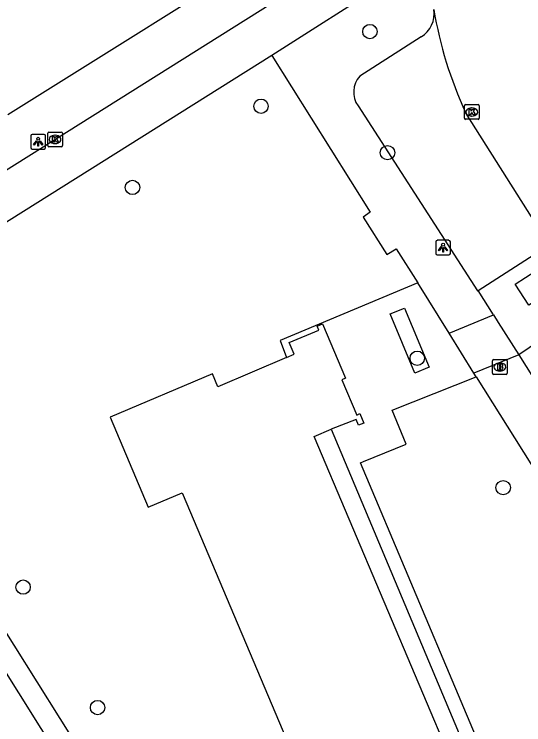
# Model space of a CAD drawing. Extents: x 160077 to 160945, y 386481 to 387498.
# Drawn here: x 160442.55 to 160477.21, y 386780.99 to 386829.32 of the extents above; entities that cross this region are included whole.
import ezdxf

# ---------------------------------------------------------------- set-up
doc = ezdxf.new("R2010")
doc.units = 0
for name, color, linetype in [('IMGEO_Boom', 7, 'Continuous'), ('IMGEO_Brandkraan', 7, 'Continuous'), ('IMGEO_Fietspad_gesloten', 7, 'Continuous'), ('IMGEO_Fietspad_open', 7, 'Continuous'), ('IMGEO_Kolk', 7, 'Continuous'), ('IMGEO_Lichtpunt', 7, 'Continuous'), ('IMGEO_Pand', 7, 'Continuous'), ('IMGEO_Rijbaan_lokaal_open', 7, 'Continuous'), ('IMGEO_Voetpad_gesloten', 7, 'Continuous'), ('IMGEO_Voetpad_open', 7, 'Continuous')]:
    doc.layers.add(name, color=color, linetype=linetype)

msp = doc.modelspace()

# ---------------------------------------------------------------- linework, layer by layer
at = {"layer": 'IMGEO_Boom'}
for centre in [(160466.74, 386828.142), (160459.334, 386823.062), (160467.94, 386819.903), (160450.594, 386817.539), (160469.96, 386805.92), (160475.807, 386797.121), (160443.153, 386790.353), (160448.215, 386782.162)]:
    msp.add_circle(centre, 0.489, dxfattribs=at)
at = {"layer": 'IMGEO_Brandkraan'}
for p, q in [((160475.082, 386804.9), (160475.082, 386805.752)), ((160475.157, 386805.826), (160476.009, 386805.826)), ((160475.57, 386805.606), (160475.595, 386805.606)), ((160476.083, 386805.752), (160476.083, 386804.9)), ((160475.593, 386805.046), (160475.568, 386805.046)), ((160476.009, 386804.826), (160475.157, 386804.826))]:
    msp.add_line(p, q, dxfattribs=at)
for points in [[(160475.082, 386804.9), (160475.082, 386805.752)], [(160475.157, 386805.826), (160476.009, 386805.826)], [(160475.43, 386805.526), (160475.43, 386805.126), (160475.643, 386805.126)], [(160475.661, 386805.526), (160475.43, 386805.526)], [(160475.609, 386805.445), (160475.555, 386805.445), (160475.555, 386805.369)], [(160476.083, 386805.752), (160476.083, 386804.9)], [(160475.555, 386805.369), (160475.608, 386805.369)], [(160475.617, 386805.293), (160475.555, 386805.293), (160475.555, 386805.212)], [(160475.555, 386805.212), (160475.617, 386805.212)], [(160476.009, 386804.826), (160475.157, 386804.826)]]:
    msp.add_lwpolyline(points, dxfattribs=at)
for centre, radius, start, end in [((160475.159, 386805.75), 0.0765, 91.552, 178.448), ((160475.159, 386805.75), 0.0765, 91.552, 178.448), ((160475.61, 386805.407), 0.0379, 267.8285, 90.9355), ((160475.665, 386805.381), 0.145, 59.4692, 91.5367), ((160475.69, 386805.428), 0.0922, 285.5137, 58.1501), ((160476.007, 386805.75), 0.0765, 1.552, 88.448), ((160476.007, 386805.75), 0.0765, 1.552, 88.448), ((160475.618, 386805.252), 0.0404, 269.8759, 90.5077), ((160475.649, 386805.377), 0.251, 268.6676, 293.5347), ((160475.695, 386805.236), 0.105, 301.3115, 78.989), ((160475.159, 386804.902), 0.0765, 181.552, 268.448), ((160475.159, 386804.902), 0.0765, 181.552, 268.448), ((160476.007, 386804.902), 0.0765, 271.552, 358.448), ((160476.007, 386804.902), 0.0765, 271.552, 358.448)]:
    msp.add_arc(centre, radius, start, end, dxfattribs=at)
for centre, major_axis, ratio, start_param, end_param in [((160475.569, 386805.326), (-0.387, 0.002), 0.722429, 4.712389, 7.853982), ((160475.594, 386805.326), (-0.39, 0.002), 0.717154, 1.570796, 4.712389)]:
    msp.add_ellipse(centre, major_axis=major_axis, ratio=ratio, start_param=start_param, end_param=end_param, dxfattribs=at)
at = {"layer": 'IMGEO_Fietspad_gesloten'}
msp.add_lwpolyline([(160429.081, 386805.038), (160439.654, 386788.204), (160470.983, 386738.226), (160501.792, 386689.072), (160505.238, 386683.614)], dxfattribs=at)
at = {"layer": 'IMGEO_Fietspad_open'}
for points in [[(160428.114, 386809.982), (160432.725, 386812.888), (160440.967, 386818.07), (160460.873, 386830.588), (160475.724, 386839.906)], [(160467.994, 386831.575), (160460.073, 386826.509)], [(160460.073, 386826.509), (160434.31, 386810.339), (160429.869, 386807.54), (160429.484, 386807.235)]]:
    msp.add_lwpolyline(points, dxfattribs=at)
at = {"layer": 'IMGEO_Kolk'}
for p, q in [((160473.172, 386822.246), (160473.172, 386823.098)), ((160473.247, 386823.172), (160474.099, 386823.172)), ((160473.66, 386822.952), (160473.685, 386822.952)), ((160474.173, 386823.098), (160474.173, 386822.246)), ((160473.683, 386822.392), (160473.658, 386822.392)), ((160474.099, 386822.172), (160473.247, 386822.172)), ((160444.824, 386820.382), (160444.824, 386821.234)), ((160444.899, 386821.308), (160445.751, 386821.308)), ((160445.312, 386821.088), (160445.337, 386821.088)), ((160445.825, 386821.234), (160445.825, 386820.382)), ((160445.335, 386820.528), (160445.31, 386820.528)), ((160445.751, 386820.308), (160444.899, 386820.308))]:
    msp.add_line(p, q, dxfattribs=at)
for points in [[(160473.172, 386822.246), (160473.172, 386823.098)], [(160473.247, 386823.172), (160474.099, 386823.172)], [(160473.493, 386822.872), (160473.616, 386822.872), (160473.616, 386822.721), (160473.746, 386822.872), (160473.91, 386822.872), (160473.764, 386822.721), (160473.917, 386822.472), (160473.765, 386822.472), (160473.68, 386822.636), (160473.616, 386822.569), (160473.616, 386822.472), (160473.493, 386822.472), (160473.493, 386822.872)], [(160474.173, 386823.098), (160474.173, 386822.246)], [(160474.099, 386822.172), (160473.247, 386822.172)], [(160444.824, 386820.382), (160444.824, 386821.234)], [(160444.899, 386821.308), (160445.751, 386821.308)], [(160445.145, 386821.008), (160445.268, 386821.008), (160445.268, 386820.857), (160445.398, 386821.008), (160445.562, 386821.008), (160445.416, 386820.857), (160445.569, 386820.608), (160445.417, 386820.608), (160445.332, 386820.772), (160445.268, 386820.705), (160445.268, 386820.608), (160445.145, 386820.608), (160445.145, 386821.008)], [(160445.825, 386821.234), (160445.825, 386820.382)], [(160445.751, 386820.308), (160444.899, 386820.308)]]:
    msp.add_lwpolyline(points, dxfattribs=at)
for centre, start, end in [((160473.249, 386823.096), 91.552, 178.448), ((160473.249, 386823.096), 91.552, 178.448), ((160474.097, 386823.096), 1.552, 88.448), ((160474.097, 386823.096), 1.552, 88.448), ((160473.249, 386822.248), 181.552, 268.448), ((160473.249, 386822.248), 181.552, 268.448), ((160474.097, 386822.248), 271.552, 358.448), ((160474.097, 386822.248), 271.552, 358.448), ((160444.901, 386821.232), 91.552, 178.448), ((160444.901, 386821.232), 91.552, 178.448), ((160445.749, 386821.232), 1.552, 88.448), ((160445.749, 386821.232), 1.552, 88.448), ((160444.901, 386820.384), 181.552, 268.448), ((160444.901, 386820.384), 181.552, 268.448), ((160445.749, 386820.384), 271.552, 358.448), ((160445.749, 386820.384), 271.552, 358.448)]:
    msp.add_arc(centre, 0.0765, start, end, dxfattribs=at)
for centre, major_axis, ratio, start_param, end_param in [((160473.659, 386822.672), (-0.387, 0.002), 0.722429, 4.712389, 7.853982), ((160473.684, 386822.672), (-0.39, 0.002), 0.717154, 1.570796, 4.712389), ((160445.311, 386820.808), (-0.387, 0.002), 0.722429, 4.712389, 7.853982), ((160445.336, 386820.808), (-0.39, 0.002), 0.717154, 1.570796, 4.712389)]:
    msp.add_ellipse(centre, major_axis=major_axis, ratio=ratio, start_param=start_param, end_param=end_param, dxfattribs=at)
at = {"layer": 'IMGEO_Lichtpunt'}
for p, q in [((160443.677, 386821.052), (160443.677, 386820.245)), ((160443.677, 386821.052), (160443.677, 386820.245)), ((160444.579, 386821.147), (160443.771, 386821.147)), ((160444.579, 386821.147), (160443.771, 386821.147)), ((160444.673, 386820.245), (160444.673, 386821.052)), ((160444.673, 386820.245), (160444.673, 386821.052)), ((160443.771, 386820.151), (160444.579, 386820.151)), ((160443.771, 386820.151), (160444.579, 386820.151)), ((160471.22, 386813.847), (160471.22, 386813.04)), ((160471.22, 386813.847), (160471.22, 386813.04)), ((160472.122, 386813.942), (160471.314, 386813.942)), ((160472.122, 386813.942), (160471.314, 386813.942)), ((160472.216, 386813.04), (160472.216, 386813.847)), ((160472.216, 386813.04), (160472.216, 386813.847)), ((160471.314, 386812.946), (160472.122, 386812.946)), ((160471.314, 386812.946), (160472.122, 386812.946))]:
    msp.add_line(p, q, dxfattribs=at)
for points in [[(160444.051, 386820.716), (160444.09, 386820.688), (160443.902, 386820.426), (160443.864, 386820.453), (160444.051, 386820.716)], [(160444.153, 386820.668), (160444.2, 386820.668), (160444.2, 386820.346), (160444.153, 386820.346), (160444.153, 386820.668)], [(160444.263, 386820.688), (160444.301, 386820.715), (160444.488, 386820.453), (160444.449, 386820.425), (160444.263, 386820.688)], [(160471.594, 386813.511), (160471.633, 386813.483), (160471.445, 386813.221), (160471.407, 386813.248), (160471.594, 386813.511)], [(160471.696, 386813.463), (160471.743, 386813.463), (160471.743, 386813.141), (160471.696, 386813.141), (160471.696, 386813.463)], [(160471.806, 386813.483), (160471.844, 386813.51), (160472.031, 386813.248), (160471.992, 386813.22), (160471.806, 386813.483)]]:
    msp.add_lwpolyline(points, dxfattribs=at)
for centre in [(160444.176, 386820.85), (160471.719, 386813.645)]:
    msp.add_circle(centre, 0.0994, dxfattribs=at)
for centre, start, end in [((160443.771, 386821.052), 90, 180), ((160443.771, 386821.052), 90, 180), ((160444.579, 386821.052), 0, 90), ((160444.579, 386821.052), 0, 90), ((160443.771, 386820.245), 180, 270), ((160443.771, 386820.245), 180, 270), ((160444.579, 386820.245), 270, 0), ((160444.579, 386820.245), 270, 360), ((160471.314, 386813.847), 90, 180), ((160471.314, 386813.847), 90, 180), ((160472.122, 386813.847), 0, 90), ((160472.122, 386813.847), 0, 90), ((160471.314, 386813.04), 180, 270), ((160471.314, 386813.04), 180, 270), ((160472.122, 386813.04), 270, 0), ((160472.122, 386813.04), 270, 360)]:
    msp.add_arc(centre, 0.0946, start, end, dxfattribs=at)
at = {"layer": 'IMGEO_Pand'}
for points in [[(160461.067, 386805.966), (160461.596, 386806.19), (160461.257, 386806.993), (160463.265, 386807.842), (160463.156, 386808.1), (160463.525, 386808.256), (160465.083, 386804.572), (160464.826, 386804.463), (160465.843, 386802.059), (160466.065, 386802.153), (160466.33, 386801.517), (160465.961, 386801.364), (160465.8, 386801.752), (160464.11, 386801.095)], [(160461.067, 386805.966), (160456.393, 386803.987), (160456.028, 386804.85), (160449.075, 386801.906), (160451.663, 386795.795), (160453.962, 386796.768), (160473.766, 386750), (160475.909, 386744.939), (160480.478, 386746.874)], [(160485.814, 386749.465), (160484.789, 386749.031), (160484.379, 386750), (160462.951, 386800.604), (160464.11, 386801.095)]]:
    msp.add_lwpolyline(points, dxfattribs=at)
at = {"layer": 'IMGEO_Rijbaan_lokaal_open'}
msp.add_lwpolyline([(160516.389, 386754.32), (160513.375, 386759.047), (160512.49, 386760.505), (160506.313, 386770.262), (160484.216, 386805.302), (160473.247, 386822.633)], dxfattribs=at)
msp.add_arc((160498.521, 386834.243), 27.813, 189.5102, 204.6734, dxfattribs=at)
at = {"layer": 'IMGEO_Voetpad_gesloten'}
msp.add_lwpolyline([(160476.631, 386810.965), (160478.039, 386811.868), (160478.959, 386810.433), (160477.551, 386809.53), (160476.631, 386810.965)], dxfattribs=at)
at = {"layer": 'IMGEO_Voetpad_open'}
for points in [[(160442.116, 386822.499), (160500, 386858.704), (160532.134, 386879.053)], [(160470.225, 386827.777), (160466.056, 386825.11)], [(160460.073, 386826.509), (160466.764, 386815.848), (160466.274, 386815.52), (160467.883, 386812.978), (160468.529, 386813.371), (160469.996, 386811.043)], [(160465.934, 386823.085), (160474.054, 386810.502), (160474.106, 386810.535)], [(160474.106, 386810.535), (160478.227, 386813.191)], [(160469.996, 386811.043), (160460.638, 386807.118), (160461.067, 386805.966)], [(160472.145, 386807.632), (160469.996, 386811.043)], [(160475.154, 386808.87), (160474.106, 386810.535)], [(160469.807, 386804.902), (160468.117, 386808.932), (160469.085, 386809.338), (160470.775, 386805.308), (160469.807, 386804.902)], [(160472.145, 386807.632), (160475.154, 386808.87)], [(160475.154, 386808.87), (160475.476, 386808.36), (160476.862, 386806.156)], [(160480.957, 386808.924), (160476.862, 386806.156)], [(160473.811, 386804.896), (160472.145, 386807.632)], [(160477.966, 386729.906), (160472.273, 386739.018), (160440.964, 386788.9), (160429.484, 386807.235)], [(160476.862, 386806.156), (160473.811, 386804.896)], [(160476.862, 386806.156), (160492.749, 386780.913), (160500, 386769.417), (160507.532, 386757.475), (160511.203, 386759.837)], [(160491.592, 386738.604), (160489.121, 386744.524), (160490.502, 386745.141), (160488.464, 386750), (160488.153, 386750.743), (160486.656, 386750.116), (160466.094, 386798.798), (160466.311, 386798.888), (160469.206, 386800.085), (160468.251, 386802.396), (160473.964, 386804.652)], [(160473.964, 386804.652), (160473.811, 386804.896)], [(160473.964, 386804.652), (160500, 386763.239), (160504.545, 386756.01), (160505.586, 386754.336), (160508.266, 386750), (160508.689, 386749.315), (160500, 386743.867), (160497.159, 386742.086), (160491.592, 386738.604)], [(160464.11, 386801.095), (160485.589, 386750), (160485.814, 386749.465)]]:
    msp.add_lwpolyline(points, dxfattribs=at)
for centre, radius, start, end in [((160469.254, 386829.361), 1.858, 301.4937, 8.8822), ((160467.252, 386824.022), 1.617, 137.6938, 215.4108)]:
    msp.add_arc(centre, radius, start, end, dxfattribs=at)

doc.saveas('drawing.dxf')
